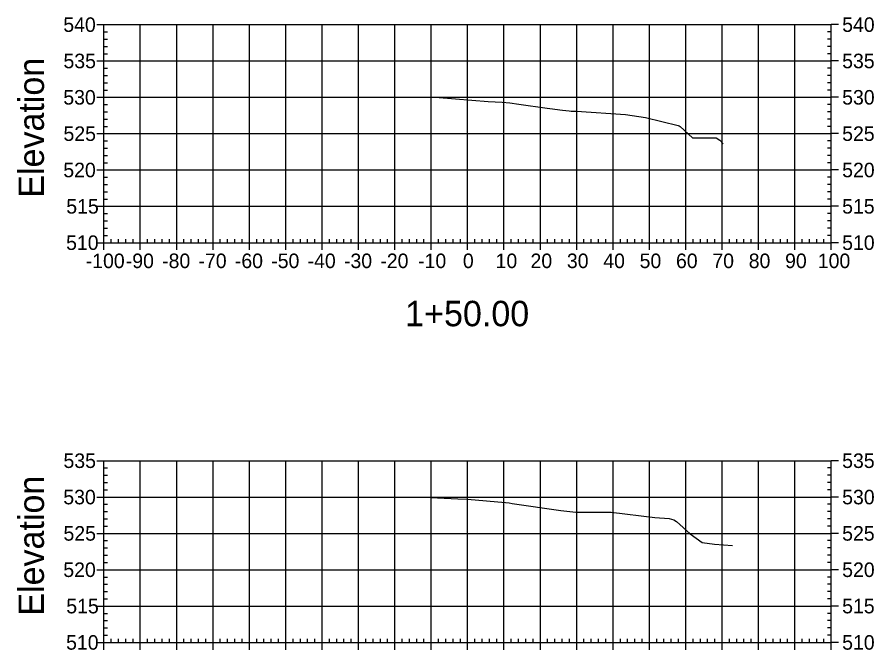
# Model space of a CAD drawing. Extents: x 708103 to 717568, y 374476 to 378707.
# Drawn here: x 715682.6 to 715918.2, y 376526 to 376700.1 of the extents above; entities that cross this region are included whole.
import ezdxf

# ---------------------------------------------------------------- set-up
doc = ezdxf.new("R2010")
doc.units = 0
for name, color, linetype in [('1', 7, 'Continuous'), ('57', 7, 'Continuous'), ('60', 7, 'Continuous'), ('Existing', 7, 'Continuous')]:
    doc.layers.add(name, color=color, linetype=linetype)

msp = doc.modelspace()

# ---------------------------------------------------------------- linework, layer by layer
at = {"layer": '57'}
for p, q in [((715704.5, 376698.07), (715706.5, 376698.07)), ((715706.5, 376698.07), (715906.5, 376698.07)), ((715706.5, 376638.07), (715706.5, 376698.07)), ((715706.5, 376638.07), (715706.5, 376698.07)), ((715706.5, 376696.07), (715707.5, 376696.07)), ((715716.5, 376638.07), (715716.5, 376698.07)), ((715726.5, 376638.07), (715726.5, 376698.07)), ((715736.5, 376638.07), (715736.5, 376698.07)), ((715746.5, 376638.07), (715746.5, 376698.07)), ((715756.5, 376638.07), (715756.5, 376698.07)), ((715766.5, 376638.07), (715766.5, 376698.07)), ((715776.5, 376638.07), (715776.5, 376698.07)), ((715786.5, 376638.07), (715786.5, 376698.07)), ((715796.5, 376638.07), (715796.5, 376698.07)), ((715806.5, 376638.07), (715806.5, 376698.07)), ((715816.5, 376638.07), (715816.5, 376698.07)), ((715826.5, 376638.07), (715826.5, 376698.07)), ((715836.5, 376638.07), (715836.5, 376698.07)), ((715846.5, 376638.07), (715846.5, 376698.07)), ((715856.5, 376638.07), (715856.5, 376698.07)), ((715866.5, 376638.07), (715866.5, 376698.07)), ((715876.5, 376638.07), (715876.5, 376698.07)), ((715886.5, 376638.07), (715886.5, 376698.07)), ((715896.5, 376638.07), (715896.5, 376698.07)), ((715906.5, 376696.07), (715905.5, 376696.07)), ((715906.5, 376638.07), (715906.5, 376698.07)), ((715906.5, 376638.07), (715906.5, 376698.07)), ((715908.5, 376698.07), (715906.5, 376698.07)), ((715706.5, 376694.07), (715707.5, 376694.07)), ((715906.5, 376694.07), (715905.5, 376694.07)), ((715706.5, 376692.07), (715707.5, 376692.07)), ((715906.5, 376692.07), (715905.5, 376692.07)), ((715706.5, 376690.07), (715707.5, 376690.07)), ((715906.5, 376690.07), (715905.5, 376690.07)), ((715704.5, 376688.07), (715706.5, 376688.07)), ((715706.5, 376688.07), (715906.5, 376688.07)), ((715908.5, 376688.07), (715906.5, 376688.07)), ((715706.5, 376686.07), (715707.5, 376686.07)), ((715906.5, 376686.07), (715905.5, 376686.07)), ((715706.5, 376684.07), (715707.5, 376684.07)), ((715706.5, 376682.07), (715707.5, 376682.07)), ((715906.5, 376684.07), (715905.5, 376684.07)), ((715906.5, 376682.07), (715905.5, 376682.07)), ((715706.5, 376680.07), (715707.5, 376680.07)), ((715906.5, 376680.07), (715905.5, 376680.07)), ((715704.5, 376678.07), (715706.5, 376678.07)), ((715706.5, 376678.07), (715906.5, 376678.07)), ((715908.5, 376678.07), (715906.5, 376678.07)), ((715706.5, 376676.07), (715707.5, 376676.07)), ((715906.5, 376676.07), (715905.5, 376676.07)), ((715706.5, 376674.07), (715707.5, 376674.07)), ((715906.5, 376674.07), (715905.5, 376674.07)), ((715706.5, 376672.07), (715707.5, 376672.07)), ((715706.5, 376670.07), (715707.5, 376670.07)), ((715906.5, 376672.07), (715905.5, 376672.07)), ((715906.5, 376670.07), (715905.5, 376670.07)), ((715704.5, 376668.07), (715706.5, 376668.07)), ((715706.5, 376668.07), (715906.5, 376668.07)), ((715908.5, 376668.07), (715906.5, 376668.07)), ((715706.5, 376666.07), (715707.5, 376666.07)), ((715906.5, 376666.07), (715905.5, 376666.07)), ((715706.5, 376664.07), (715707.5, 376664.07)), ((715906.5, 376664.07), (715905.5, 376664.07)), ((715706.5, 376662.07), (715707.5, 376662.07)), ((715906.5, 376662.07), (715905.5, 376662.07)), ((715706.5, 376660.07), (715707.5, 376660.07)), ((715906.5, 376660.07), (715905.5, 376660.07)), ((715704.5, 376658.07), (715706.5, 376658.07)), ((715706.5, 376658.07), (715906.5, 376658.07)), ((715706.5, 376656.07), (715707.5, 376656.07)), ((715906.5, 376656.07), (715905.5, 376656.07)), ((715908.5, 376658.07), (715906.5, 376658.07)), ((715706.5, 376654.07), (715707.5, 376654.07)), ((715906.5, 376654.07), (715905.5, 376654.07)), ((715706.5, 376652.07), (715707.5, 376652.07)), ((715906.5, 376652.07), (715905.5, 376652.07)), ((715706.5, 376650.07), (715707.5, 376650.07)), ((715906.5, 376650.07), (715905.5, 376650.07)), ((715704.5, 376648.07), (715706.5, 376648.07)), ((715706.5, 376648.07), (715906.5, 376648.07)), ((715908.5, 376648.07), (715906.5, 376648.07)), ((715706.5, 376646.07), (715707.5, 376646.07)), ((715906.5, 376646.07), (715905.5, 376646.07)), ((715706.5, 376644.07), (715707.5, 376644.07)), ((715706.5, 376642.07), (715707.5, 376642.07)), ((715906.5, 376644.07), (715905.5, 376644.07)), ((715906.5, 376642.07), (715905.5, 376642.07)), ((715706.5, 376640.07), (715707.5, 376640.07)), ((715906.5, 376640.07), (715905.5, 376640.07)), ((715704.5, 376638.07), (715706.5, 376638.07)), ((715706.5, 376638.07), (715906.5, 376638.07)), ((715706.5, 376638.07), (715906.5, 376638.07)), ((715706.5, 376636.07), (715706.5, 376638.07)), ((715708.5, 376638.07), (715708.5, 376639.07)), ((715710.5, 376638.07), (715710.5, 376639.07)), ((715712.5, 376638.07), (715712.5, 376639.07)), ((715714.5, 376638.07), (715714.5, 376639.07)), ((715716.5, 376636.07), (715716.5, 376638.07)), ((715718.5, 376638.07), (715718.5, 376639.07)), ((715720.5, 376638.07), (715720.5, 376639.07)), ((715722.5, 376638.07), (715722.5, 376639.07)), ((715724.5, 376638.07), (715724.5, 376639.07)), ((715726.5, 376636.07), (715726.5, 376638.07)), ((715728.5, 376638.07), (715728.5, 376639.07)), ((715730.5, 376638.07), (715730.5, 376639.07)), ((715732.5, 376638.07), (715732.5, 376639.07)), ((715734.5, 376638.07), (715734.5, 376639.07)), ((715736.5, 376636.07), (715736.5, 376638.07)), ((715738.5, 376638.07), (715738.5, 376639.07)), ((715740.5, 376638.07), (715740.5, 376639.07)), ((715742.5, 376638.07), (715742.5, 376639.07)), ((715744.5, 376638.07), (715744.5, 376639.07)), ((715746.5, 376636.07), (715746.5, 376638.07)), ((715748.5, 376638.07), (715748.5, 376639.07)), ((715750.5, 376638.07), (715750.5, 376639.07)), ((715752.5, 376638.07), (715752.5, 376639.07)), ((715754.5, 376638.07), (715754.5, 376639.07)), ((715756.5, 376636.07), (715756.5, 376638.07)), ((715758.5, 376638.07), (715758.5, 376639.07)), ((715760.5, 376638.07), (715760.5, 376639.07)), ((715762.5, 376638.07), (715762.5, 376639.07)), ((715764.5, 376638.07), (715764.5, 376639.07)), ((715766.5, 376636.07), (715766.5, 376638.07)), ((715768.5, 376638.07), (715768.5, 376639.07)), ((715770.5, 376638.07), (715770.5, 376639.07)), ((715772.5, 376638.07), (715772.5, 376639.07)), ((715774.5, 376638.07), (715774.5, 376639.07)), ((715776.5, 376636.07), (715776.5, 376638.07)), ((715778.5, 376638.07), (715778.5, 376639.07)), ((715780.5, 376638.07), (715780.5, 376639.07)), ((715782.5, 376638.07), (715782.5, 376639.07)), ((715784.5, 376638.07), (715784.5, 376639.07)), ((715786.5, 376636.07), (715786.5, 376638.07)), ((715788.5, 376638.07), (715788.5, 376639.07)), ((715790.5, 376638.07), (715790.5, 376639.07)), ((715792.5, 376638.07), (715792.5, 376639.07)), ((715794.5, 376638.07), (715794.5, 376639.07)), ((715796.5, 376636.07), (715796.5, 376638.07)), ((715798.5, 376638.07), (715798.5, 376639.07)), ((715800.5, 376638.07), (715800.5, 376639.07)), ((715802.5, 376638.07), (715802.5, 376639.07)), ((715804.5, 376638.07), (715804.5, 376639.07)), ((715806.5, 376636.07), (715806.5, 376638.07)), ((715808.5, 376638.07), (715808.5, 376639.07)), ((715810.5, 376638.07), (715810.5, 376639.07)), ((715812.5, 376638.07), (715812.5, 376639.07)), ((715814.5, 376638.07), (715814.5, 376639.07)), ((715816.5, 376636.07), (715816.5, 376638.07)), ((715818.5, 376638.07), (715818.5, 376639.07)), ((715820.5, 376638.07), (715820.5, 376639.07)), ((715822.5, 376638.07), (715822.5, 376639.07)), ((715824.5, 376638.07), (715824.5, 376639.07)), ((715826.5, 376636.07), (715826.5, 376638.07)), ((715828.5, 376638.07), (715828.5, 376639.07)), ((715830.5, 376638.07), (715830.5, 376639.07)), ((715832.5, 376638.07), (715832.5, 376639.07)), ((715834.5, 376638.07), (715834.5, 376639.07)), ((715836.5, 376636.07), (715836.5, 376638.07)), ((715838.5, 376638.07), (715838.5, 376639.07)), ((715840.5, 376638.07), (715840.5, 376639.07)), ((715842.5, 376638.07), (715842.5, 376639.07)), ((715844.5, 376638.07), (715844.5, 376639.07)), ((715846.5, 376636.07), (715846.5, 376638.07)), ((715848.5, 376638.07), (715848.5, 376639.07)), ((715850.5, 376638.07), (715850.5, 376639.07)), ((715852.5, 376638.07), (715852.5, 376639.07)), ((715854.5, 376638.07), (715854.5, 376639.07)), ((715856.5, 376636.07), (715856.5, 376638.07)), ((715858.5, 376638.07), (715858.5, 376639.07)), ((715860.5, 376638.07), (715860.5, 376639.07)), ((715862.5, 376638.07), (715862.5, 376639.07)), ((715864.5, 376638.07), (715864.5, 376639.07)), ((715866.5, 376636.07), (715866.5, 376638.07)), ((715868.5, 376638.07), (715868.5, 376639.07)), ((715870.5, 376638.07), (715870.5, 376639.07)), ((715872.5, 376638.07), (715872.5, 376639.07)), ((715874.5, 376638.07), (715874.5, 376639.07)), ((715876.5, 376636.07), (715876.5, 376638.07)), ((715878.5, 376638.07), (715878.5, 376639.07)), ((715880.5, 376638.07), (715880.5, 376639.07)), ((715882.5, 376638.07), (715882.5, 376639.07)), ((715884.5, 376638.07), (715884.5, 376639.07)), ((715886.5, 376636.07), (715886.5, 376638.07)), ((715888.5, 376638.07), (715888.5, 376639.07)), ((715890.5, 376638.07), (715890.5, 376639.07)), ((715892.5, 376638.07), (715892.5, 376639.07)), ((715894.5, 376638.07), (715894.5, 376639.07)), ((715896.5, 376636.07), (715896.5, 376638.07)), ((715898.5, 376638.07), (715898.5, 376639.07)), ((715900.5, 376638.07), (715900.5, 376639.07)), ((715902.5, 376638.07), (715902.5, 376639.07)), ((715904.5, 376638.07), (715904.5, 376639.07)), ((715906.5, 376636.07), (715906.5, 376638.07)), ((715908.5, 376638.07), (715906.5, 376638.07)), ((715704.5, 376578.07), (715706.5, 376578.07)), ((715706.5, 376578.07), (715906.5, 376578.07)), ((715706.5, 376528.07), (715706.5, 376578.07)), ((715706.5, 376528.07), (715706.5, 376578.07)), ((715706.5, 376576.07), (715707.5, 376576.07)), ((715716.5, 376528.07), (715716.5, 376578.07)), ((715726.5, 376528.07), (715726.5, 376578.07)), ((715736.5, 376528.07), (715736.5, 376578.07)), ((715746.5, 376528.07), (715746.5, 376578.07)), ((715756.5, 376528.07), (715756.5, 376578.07)), ((715766.5, 376528.07), (715766.5, 376578.07)), ((715776.5, 376528.07), (715776.5, 376578.07)), ((715786.5, 376528.07), (715786.5, 376578.07)), ((715796.5, 376528.07), (715796.5, 376578.07)), ((715806.5, 376528.07), (715806.5, 376578.07)), ((715816.5, 376528.07), (715816.5, 376578.07)), ((715826.5, 376528.07), (715826.5, 376578.07)), ((715836.5, 376528.07), (715836.5, 376578.07)), ((715846.5, 376528.07), (715846.5, 376578.07)), ((715856.5, 376528.07), (715856.5, 376578.07)), ((715866.5, 376528.07), (715866.5, 376578.07)), ((715876.5, 376528.07), (715876.5, 376578.07)), ((715886.5, 376528.07), (715886.5, 376578.07)), ((715896.5, 376528.07), (715896.5, 376578.07)), ((715906.5, 376576.07), (715905.5, 376576.07)), ((715906.5, 376528.07), (715906.5, 376578.07)), ((715906.5, 376528.07), (715906.5, 376578.07)), ((715908.5, 376578.07), (715906.5, 376578.07)), ((715706.5, 376574.07), (715707.5, 376574.07)), ((715906.5, 376574.07), (715905.5, 376574.07)), ((715706.5, 376572.07), (715707.5, 376572.07)), ((715906.5, 376572.07), (715905.5, 376572.07)), ((715706.5, 376570.07), (715707.5, 376570.07)), ((715906.5, 376570.07), (715905.5, 376570.07)), ((715704.5, 376568.07), (715706.5, 376568.07)), ((715706.5, 376568.07), (715906.5, 376568.07)), ((715908.5, 376568.07), (715906.5, 376568.07)), ((715706.5, 376566.07), (715707.5, 376566.07)), ((715706.5, 376564.07), (715707.5, 376564.07)), ((715906.5, 376566.07), (715905.5, 376566.07)), ((715906.5, 376564.07), (715905.5, 376564.07)), ((715706.5, 376562.07), (715707.5, 376562.07)), ((715906.5, 376562.07), (715905.5, 376562.07)), ((715706.5, 376560.07), (715707.5, 376560.07)), ((715906.5, 376560.07), (715905.5, 376560.07)), ((715704.5, 376558.07), (715706.5, 376558.07)), ((715706.5, 376558.07), (715906.5, 376558.07)), ((715908.5, 376558.07), (715906.5, 376558.07)), ((715706.5, 376556.07), (715707.5, 376556.07)), ((715906.5, 376556.07), (715905.5, 376556.07)), ((715706.5, 376554.07), (715707.5, 376554.07)), ((715906.5, 376554.07), (715905.5, 376554.07)), ((715706.5, 376552.07), (715707.5, 376552.07)), ((715706.5, 376550.07), (715707.5, 376550.07)), ((715906.5, 376552.07), (715905.5, 376552.07)), ((715906.5, 376550.07), (715905.5, 376550.07)), ((715704.5, 376548.07), (715706.5, 376548.07)), ((715706.5, 376548.07), (715906.5, 376548.07)), ((715908.5, 376548.07), (715906.5, 376548.07)), ((715706.5, 376546.07), (715707.5, 376546.07)), ((715906.5, 376546.07), (715905.5, 376546.07)), ((715706.5, 376544.07), (715707.5, 376544.07)), ((715906.5, 376544.07), (715905.5, 376544.07)), ((715706.5, 376542.07), (715707.5, 376542.07)), ((715906.5, 376542.07), (715905.5, 376542.07)), ((715706.5, 376540.07), (715707.5, 376540.07)), ((715906.5, 376540.07), (715905.5, 376540.07)), ((715704.5, 376538.07), (715706.5, 376538.07)), ((715706.5, 376538.07), (715906.5, 376538.07)), ((715706.5, 376536.07), (715707.5, 376536.07)), ((715906.5, 376536.07), (715905.5, 376536.07)), ((715908.5, 376538.07), (715906.5, 376538.07)), ((715706.5, 376534.07), (715707.5, 376534.07)), ((715906.5, 376534.07), (715905.5, 376534.07)), ((715706.5, 376532.07), (715707.5, 376532.07)), ((715906.5, 376532.07), (715905.5, 376532.07)), ((715706.5, 376530.07), (715707.5, 376530.07)), ((715708.5, 376528.07), (715708.5, 376529.07)), ((715710.5, 376528.07), (715710.5, 376529.07)), ((715712.5, 376528.07), (715712.5, 376529.07)), ((715714.5, 376528.07), (715714.5, 376529.07)), ((715718.5, 376528.07), (715718.5, 376529.07)), ((715720.5, 376528.07), (715720.5, 376529.07)), ((715722.5, 376528.07), (715722.5, 376529.07)), ((715724.5, 376528.07), (715724.5, 376529.07)), ((715728.5, 376528.07), (715728.5, 376529.07)), ((715730.5, 376528.07), (715730.5, 376529.07)), ((715732.5, 376528.07), (715732.5, 376529.07)), ((715734.5, 376528.07), (715734.5, 376529.07)), ((715738.5, 376528.07), (715738.5, 376529.07)), ((715740.5, 376528.07), (715740.5, 376529.07)), ((715742.5, 376528.07), (715742.5, 376529.07)), ((715744.5, 376528.07), (715744.5, 376529.07)), ((715748.5, 376528.07), (715748.5, 376529.07)), ((715750.5, 376528.07), (715750.5, 376529.07)), ((715752.5, 376528.07), (715752.5, 376529.07)), ((715754.5, 376528.07), (715754.5, 376529.07)), ((715758.5, 376528.07), (715758.5, 376529.07)), ((715760.5, 376528.07), (715760.5, 376529.07)), ((715762.5, 376528.07), (715762.5, 376529.07)), ((715764.5, 376528.07), (715764.5, 376529.07)), ((715768.5, 376528.07), (715768.5, 376529.07)), ((715770.5, 376528.07), (715770.5, 376529.07)), ((715772.5, 376528.07), (715772.5, 376529.07)), ((715774.5, 376528.07), (715774.5, 376529.07)), ((715778.5, 376528.07), (715778.5, 376529.07)), ((715780.5, 376528.07), (715780.5, 376529.07)), ((715782.5, 376528.07), (715782.5, 376529.07)), ((715784.5, 376528.07), (715784.5, 376529.07)), ((715788.5, 376528.07), (715788.5, 376529.07)), ((715790.5, 376528.07), (715790.5, 376529.07)), ((715792.5, 376528.07), (715792.5, 376529.07)), ((715794.5, 376528.07), (715794.5, 376529.07)), ((715798.5, 376528.07), (715798.5, 376529.07)), ((715800.5, 376528.07), (715800.5, 376529.07)), ((715802.5, 376528.07), (715802.5, 376529.07)), ((715804.5, 376528.07), (715804.5, 376529.07)), ((715808.5, 376528.07), (715808.5, 376529.07)), ((715810.5, 376528.07), (715810.5, 376529.07)), ((715812.5, 376528.07), (715812.5, 376529.07)), ((715814.5, 376528.07), (715814.5, 376529.07)), ((715818.5, 376528.07), (715818.5, 376529.07)), ((715820.5, 376528.07), (715820.5, 376529.07)), ((715822.5, 376528.07), (715822.5, 376529.07)), ((715824.5, 376528.07), (715824.5, 376529.07)), ((715828.5, 376528.07), (715828.5, 376529.07)), ((715830.5, 376528.07), (715830.5, 376529.07)), ((715832.5, 376528.07), (715832.5, 376529.07)), ((715834.5, 376528.07), (715834.5, 376529.07)), ((715838.5, 376528.07), (715838.5, 376529.07)), ((715840.5, 376528.07), (715840.5, 376529.07)), ((715842.5, 376528.07), (715842.5, 376529.07)), ((715844.5, 376528.07), (715844.5, 376529.07)), ((715848.5, 376528.07), (715848.5, 376529.07)), ((715850.5, 376528.07), (715850.5, 376529.07)), ((715852.5, 376528.07), (715852.5, 376529.07)), ((715854.5, 376528.07), (715854.5, 376529.07)), ((715858.5, 376528.07), (715858.5, 376529.07)), ((715860.5, 376528.07), (715860.5, 376529.07)), ((715862.5, 376528.07), (715862.5, 376529.07)), ((715864.5, 376528.07), (715864.5, 376529.07)), ((715868.5, 376528.07), (715868.5, 376529.07)), ((715870.5, 376528.07), (715870.5, 376529.07)), ((715872.5, 376528.07), (715872.5, 376529.07)), ((715874.5, 376528.07), (715874.5, 376529.07)), ((715878.5, 376528.07), (715878.5, 376529.07)), ((715880.5, 376528.07), (715880.5, 376529.07)), ((715882.5, 376528.07), (715882.5, 376529.07)), ((715884.5, 376528.07), (715884.5, 376529.07)), ((715888.5, 376528.07), (715888.5, 376529.07)), ((715890.5, 376528.07), (715890.5, 376529.07)), ((715892.5, 376528.07), (715892.5, 376529.07)), ((715894.5, 376528.07), (715894.5, 376529.07)), ((715898.5, 376528.07), (715898.5, 376529.07)), ((715900.5, 376528.07), (715900.5, 376529.07)), ((715902.5, 376528.07), (715902.5, 376529.07)), ((715904.5, 376528.07), (715904.5, 376529.07)), ((715906.5, 376530.07), (715905.5, 376530.07)), ((715704.5, 376528.07), (715706.5, 376528.07)), ((715706.5, 376528.07), (715906.5, 376528.07)), ((715706.5, 376528.07), (715906.5, 376528.07)), ((715706.5, 376526.07), (715706.5, 376528.07)), ((715716.5, 376526.07), (715716.5, 376528.07)), ((715726.5, 376526.07), (715726.5, 376528.07)), ((715736.5, 376526.07), (715736.5, 376528.07)), ((715746.5, 376526.07), (715746.5, 376528.07)), ((715756.5, 376526.07), (715756.5, 376528.07)), ((715766.5, 376526.07), (715766.5, 376528.07)), ((715776.5, 376526.07), (715776.5, 376528.07)), ((715786.5, 376526.07), (715786.5, 376528.07)), ((715796.5, 376526.07), (715796.5, 376528.07)), ((715806.5, 376526.07), (715806.5, 376528.07)), ((715816.5, 376526.07), (715816.5, 376528.07)), ((715826.5, 376526.07), (715826.5, 376528.07)), ((715836.5, 376526.07), (715836.5, 376528.07)), ((715846.5, 376526.07), (715846.5, 376528.07)), ((715856.5, 376526.07), (715856.5, 376528.07)), ((715866.5, 376526.07), (715866.5, 376528.07)), ((715876.5, 376526.07), (715876.5, 376528.07)), ((715886.5, 376526.07), (715886.5, 376528.07)), ((715896.5, 376526.07), (715896.5, 376528.07)), ((715906.5, 376526.07), (715906.5, 376528.07)), ((715908.5, 376528.07), (715906.5, 376528.07))]:
    msp.add_line(p, q, dxfattribs=at)
at = {"layer": 'Existing'}
for points in [[(715794.4, 376678.11), (715798.72, 376678.01), (715812.17, 376676.94), (715816.04, 376676.72), (715818.09, 376676.54), (715820.62, 376676.17), (715828.34, 376675.04), (715829.08, 376675.03), (715832.63, 376674.57), (715834.42, 376674.33), (715835, 376674.29), (715836.45, 376674.23), (715849.9, 376673.35), (715855.4, 376672.55), (715864.36, 376670.31), (715864.7, 376670.24), (715864.91, 376670.07), (715868.34, 376666.96), (715871.76, 376666.91), (715874.88, 376666.88), (715875.9, 376666.25), (715876.78, 376665.31)], [(715794.5, 376568.07), (715803.83, 376567.61), (715806.49, 376567.46), (715816.95, 376566.55), (715817.97, 376566.47), (715818.72, 376566.34), (715832.12, 376564.38), (715832.14, 376564.38), (715832.15, 376564.38), (715832.16, 376564.38), (715836.25, 376563.91), (715845.93, 376563.95), (715858.02, 376562.4), (715861.89, 376562.15), (715863.22, 376561.82), (715863.92, 376561.3), (715867.7, 376557.93), (715870.99, 376555.61), (715874.37, 376555.1), (715879.35, 376554.78)]]:
    msp.add_lwpolyline(points, dxfattribs=at)

# ---------------------------------------------------------------- texts
at = {"layer": '1'}
msp.add_text('1+50.00', height=7, dxfattribs=at).set_placement((715789.34, 376615.07))
at = {"layer": '57'}
for s, p in [('540', (715695.32, 376696.07)), ('540', (715909.5, 376696.07)), ('535', (715695.37, 376686.07)), ('535', (715909.5, 376686.07)), ('530', (715695.32, 376676.07)), ('530', (715909.5, 376676.07)), ('525', (715695.37, 376666.07)), ('525', (715909.5, 376666.07)), ('520', (715695.32, 376656.07)), ('520', (715909.5, 376656.07)), ('515', (715696.14, 376646.07)), ('515', (715909.5, 376646.07)), ('510', (715696.09, 376636.07)), ('510', (715909.5, 376636.07)), ('-100', (715701.49, 376631.07)), ('-90', (715712.5, 376631.07)), ('-80', (715722.5, 376631.07)), ('-70', (715732.5, 376631.07)), ('-60', (715742.5, 376631.07)), ('-50', (715752.5, 376631.07)), ('-40', (715762.5, 376631.07)), ('-30', (715772.5, 376631.07)), ('-20', (715782.5, 376631.07)), ('-10', (715792.88, 376631.07)), ('0', (715805.2, 376631.07)), ('10', (715814.19, 376631.07)), ('20', (715823.8, 376631.07)), ('30', (715833.8, 376631.07)), ('40', (715843.8, 376631.07)), ('50', (715853.8, 376631.07)), ('60', (715863.8, 376631.07)), ('70', (715873.8, 376631.07)), ('80', (715883.8, 376631.07)), ('90', (715893.8, 376631.07)), ('100', (715902.8, 376631.07)), ('535', (715695.37, 376576.07)), ('535', (715909.5, 376576.07)), ('530', (715695.32, 376566.07)), ('530', (715909.5, 376566.07)), ('525', (715695.37, 376556.07)), ('525', (715909.5, 376556.07)), ('520', (715695.32, 376546.07)), ('520', (715909.5, 376546.07)), ('515', (715696.14, 376536.07)), ('515', (715909.5, 376536.07)), ('510', (715696.09, 376526.07)), ('510', (715909.5, 376526.07))]:
    msp.add_text(s, height=4, dxfattribs=at).set_placement(p)
at = {"layer": '60'}
for p in [(715690, 376650.44), (715690, 376535.44)]:
    msp.add_text('Elevation', height=7, rotation=90, dxfattribs=at).set_placement(p)

doc.saveas('drawing.dxf')
